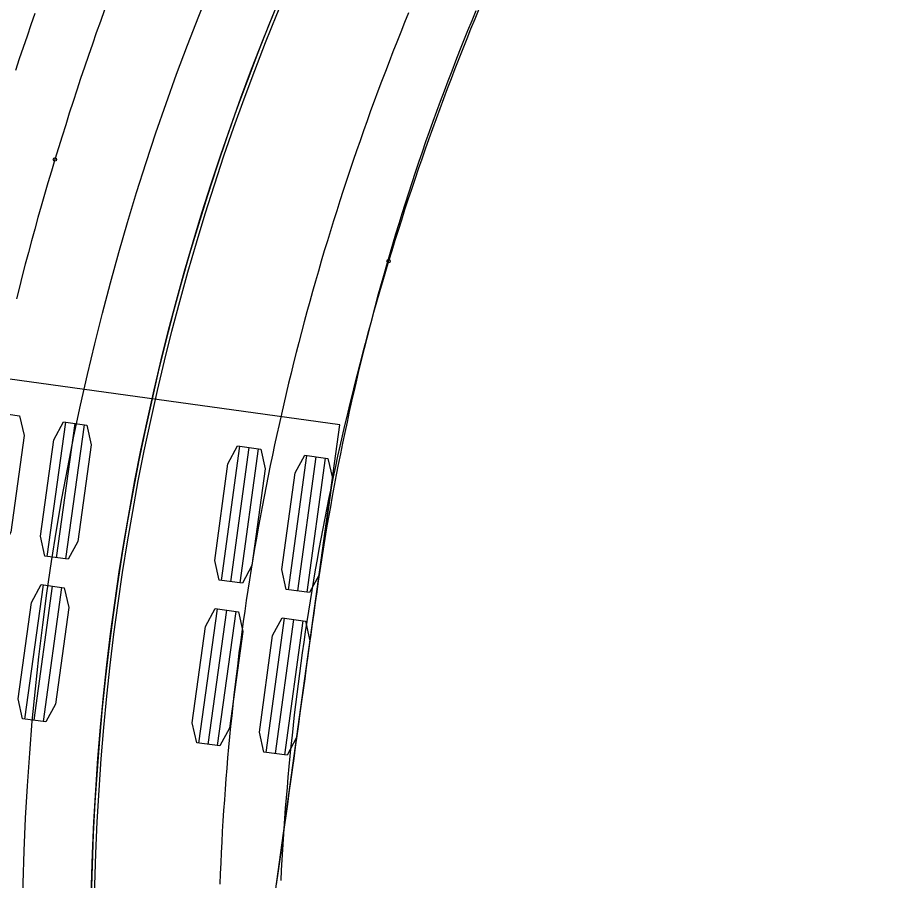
# Model space of a CAD drawing. Extents: x -14 to 1565148, y -25 to 642856.
# Drawn here: x 1564772.88 to 1564794.45, y 636486.78 to 636507.79 of the extents above; entities that cross this region are included whole.
import ezdxf

# ---------------------------------------------------------------- set-up
doc = ezdxf.new("R2010")
doc.units = 0
for name, color, linetype in [('GE_P_Alignment_100_Stations', 7, 'Continuous'), ('GE_P_Driveway_CL', 7, 'Continuous'), ('GE_X_Alignment', 7, 'Continuous'), ('PV_P_EOP', 7, 'Continuous'), ('TR_Turning_Path28', 7, 'Continuous'), ('TR_Turning_Path28 - Copy-1', 7, 'Continuous')]:
    doc.layers.add(name, color=color, linetype=linetype)

msp = doc.modelspace()

# ---------------------------------------------------------------- linework, layer by layer
at = {"layer": 'GE_P_Alignment_100_Stations'}
for p, q in [((1564780.721, 636497.875), (1564772.301, 636499.036)), ((1564773.595, 636494.669), (1564774.046, 636497.938)), ((1564773.822, 636494.637), (1564774.273, 636497.906)), ((1564774.049, 636494.606), (1564774.5, 636497.875)), ((1564774.163, 636450.325), (1564780.721, 636497.875)), ((1564777.838, 636494.083), (1564778.289, 636497.352)), ((1564778.065, 636494.052), (1564778.516, 636497.321)), ((1564778.293, 636494.021), (1564778.743, 636497.29)), ((1564779.473, 636493.858), (1564779.924, 636497.127)), ((1564779.7, 636493.827), (1564780.151, 636497.096)), ((1564779.927, 636493.795), (1564780.378, 636497.064)), ((1564773.049, 636490.706), (1564773.5, 636493.975)), ((1564773.276, 636490.675), (1564773.727, 636493.944)), ((1564773.503, 636490.644), (1564773.954, 636493.913)), ((1564777.292, 636490.121), (1564777.743, 636493.39)), ((1564777.519, 636490.09), (1564777.97, 636493.359)), ((1564777.746, 636490.058), (1564778.197, 636493.327)), ((1564778.926, 636489.895), (1564779.377, 636493.165)), ((1564779.153, 636489.864), (1564779.604, 636493.133)), ((1564779.381, 636489.833), (1564779.831, 636493.102))]:
    msp.add_line(p, q, dxfattribs=at)
msp.add_lwpolyline([(1564784.039, 636507.958), (1564783.938, 636507.715), (1564783.838, 636507.472), (1564783.739, 636507.228), (1564783.642, 636506.984), (1564783.545, 636506.739), (1564783.45, 636506.494), (1564783.356, 636506.248), (1564783.263, 636506.002), (1564783.171, 636505.756), (1564783.08, 636505.509), (1564782.991, 636505.261), (1564782.902, 636505.014), (1564782.815, 636504.766), (1564782.729, 636504.517), (1564782.644, 636504.269), (1564782.561, 636504.019), (1564782.478, 636503.77), (1564782.397, 636503.52), (1564782.316, 636503.27), (1564782.237, 636503.019), (1564782.159, 636502.768), (1564782.083, 636502.517), (1564782.007, 636502.265), (1564781.933, 636502.013), (1564781.859, 636501.761), (1564781.787, 636501.508), (1564781.716, 636501.255), (1564781.646, 636501.002), (1564781.578, 636500.749), (1564781.51, 636500.495), (1564781.444, 636500.241), (1564781.379, 636499.986), (1564781.315, 636499.731), (1564781.252, 636499.476), (1564781.19, 636499.221), (1564781.13, 636498.966), (1564781.07, 636498.71), (1564781.012, 636498.454), (1564780.955, 636498.197), (1564780.899, 636497.941), (1564780.844, 636497.684), (1564780.79, 636497.427), (1564780.738, 636497.169), (1564780.687, 636496.912), (1564780.636, 636496.654), (1564780.587, 636496.396), (1564780.539, 636496.138), (1564780.493, 636495.88), (1564780.447, 636495.621), (1564780.403, 636495.362), (1564780.359, 636495.103), (1564780.317, 636494.844), (1564780.276, 636494.585), (1564780.236, 636494.325), (1564780.198, 636494.065), (1564780.16, 636493.806), (1564780.124, 636493.546), (1564780.088, 636493.285), (1564780.052, 636493.025), (1564780.016, 636492.765), (1564779.98, 636492.505), (1564779.945, 636492.245), (1564779.906, 636491.967), (1564779.868, 636491.689), (1564779.83, 636491.412), (1564779.791, 636491.134), (1564779.753, 636490.856), (1564779.715, 636490.578), (1564779.676, 636490.3), (1564779.638, 636490.022), (1564779.6, 636489.743), (1564779.561, 636489.465), (1564779.523, 636489.186), (1564779.484, 636488.908), (1564779.446, 636488.629), (1564779.407, 636488.35), (1564779.369, 636488.071), (1564779.33, 636487.792), (1564779.292, 636487.513), (1564779.253, 636487.233), (1564779.215, 636486.953), (1564779.176, 636486.673)], dxfattribs=at)
for points in [[(1564772.471, 636494.824), (1564771.904, 636494.902), (1564771.797, 636495.383), (1564772.122, 636497.737), (1564772.355, 636498.171), (1564772.922, 636498.093), (1564773.03, 636497.612), (1564772.705, 636495.258)], [(1564774.106, 636494.598), (1564773.539, 636494.676), (1564773.431, 636495.158), (1564773.756, 636497.511), (1564773.99, 636497.945), (1564774.557, 636497.867), (1564774.664, 636497.386), (1564774.339, 636495.032)], [(1564778.349, 636494.013), (1564777.782, 636494.091), (1564777.675, 636494.572), (1564777.999, 636496.926), (1564778.233, 636497.36), (1564778.8, 636497.282), (1564778.907, 636496.801), (1564778.583, 636494.447)], [(1564779.983, 636493.788), (1564779.417, 636493.866), (1564779.309, 636494.347), (1564779.634, 636496.701), (1564779.868, 636497.135), (1564780.434, 636497.057), (1564780.542, 636496.575), (1564780.217, 636494.222)], [(1564773.559, 636490.636), (1564772.992, 636490.714), (1564772.885, 636491.195), (1564773.21, 636493.549), (1564773.443, 636493.983), (1564774.01, 636493.905), (1564774.118, 636493.424), (1564773.793, 636491.07)], [(1564777.802, 636490.051), (1564777.236, 636490.129), (1564777.128, 636490.61), (1564777.453, 636492.964), (1564777.687, 636493.398), (1564778.253, 636493.32), (1564778.361, 636492.838), (1564778.036, 636490.485)], [(1564779.437, 636489.825), (1564778.87, 636489.903), (1564778.763, 636490.384), (1564779.087, 636492.738), (1564779.321, 636493.172), (1564779.888, 636493.094), (1564779.995, 636492.613), (1564779.671, 636490.259)]]:
    msp.add_lwpolyline(points, close=True, dxfattribs=at)
at = {"layer": 'GE_P_Driveway_CL'}
msp.add_arc((1564834.986, 636485.101), 60.333, 360, 269.30622, dxfattribs=at)
msp.add_arc((1564834.986, 636485.101), 60.333, 360, 269.30622, dxfattribs=at)
at = {"layer": 'GE_X_Alignment'}
msp.add_circle((1564834.986, 636485.101), 60.25, dxfattribs=at)
at = {"layer": 'PV_P_EOP'}
for radius in [62, 60.333, 60.25]:
    msp.add_circle((1564834.986, 636485.101), radius, dxfattribs=at)
at = {"layer": 'TR_Turning_Path28'}
for points in [[(1564773.294, 636507.893), (1564773.197, 636507.617), (1564773.102, 636507.341), (1564773.007, 636507.065), (1564772.913, 636506.788), (1564772.821, 636506.511)], [(1564782.4, 636507.913), (1564782.303, 636507.676), (1564782.207, 636507.438), (1564782.112, 636507.2), (1564782.018, 636506.961), (1564781.925, 636506.722), (1564781.833, 636506.483), (1564781.741, 636506.243), (1564781.651, 636506.003), (1564781.562, 636505.762), (1564781.474, 636505.521), (1564781.387, 636505.28), (1564781.301, 636505.038), (1564781.216, 636504.796), (1564781.131, 636504.554), (1564781.048, 636504.311), (1564780.966, 636504.068), (1564780.885, 636503.824), (1564780.805, 636503.58), (1564780.726, 636503.336), (1564780.648, 636503.092), (1564780.571, 636502.847), (1564780.495, 636502.601), (1564780.42, 636502.356), (1564780.346, 636502.11), (1564780.273, 636501.864), (1564780.201, 636501.617), (1564780.13, 636501.371), (1564780.06, 636501.124), (1564779.991, 636500.876), (1564779.923, 636500.629), (1564779.856, 636500.381), (1564779.791, 636500.132), (1564779.726, 636499.884), (1564779.662, 636499.635), (1564779.599, 636499.386), (1564779.538, 636499.137), (1564779.477, 636498.887), (1564779.418, 636498.637), (1564779.359, 636498.387), (1564779.301, 636498.137), (1564779.245, 636497.886), (1564779.19, 636497.635), (1564779.135, 636497.384), (1564779.082, 636497.133), (1564779.029, 636496.881), (1564778.978, 636496.629), (1564778.928, 636496.377), (1564778.879, 636496.125), (1564778.831, 636495.873), (1564778.784, 636495.62), (1564778.737, 636495.367), (1564778.692, 636495.114), (1564778.649, 636494.861), (1564778.606, 636494.608), (1564778.564, 636494.354), (1564778.523, 636494.1), (1564778.483, 636493.846), (1564778.445, 636493.592), (1564778.407, 636493.338), (1564778.37, 636493.083), (1564778.335, 636492.829), (1564778.3, 636492.574), (1564778.267, 636492.319), (1564778.235, 636492.064), (1564778.203, 636491.809), (1564778.173, 636491.554), (1564778.144, 636491.298), (1564778.116, 636491.042), (1564778.089, 636490.787), (1564778.063, 636490.531), (1564778.038, 636490.275), (1564778.014, 636490.019), (1564777.991, 636489.763), (1564777.969, 636489.507), (1564777.949, 636489.25), (1564777.929, 636488.994), (1564777.91, 636488.737), (1564777.893, 636488.481), (1564777.877, 636488.224), (1564777.861, 636487.967), (1564777.847, 636487.71), (1564777.834, 636487.453), (1564777.821, 636487.196), (1564777.81, 636486.939), (1564777.8, 636486.682)]]:
    msp.add_lwpolyline(points, dxfattribs=at)
msp.add_arc((1564840.393, 636484.698), 81.107, 162.2375, 235.00942, dxfattribs=at)
at = {"layer": 'TR_Turning_Path28 - Copy-1'}
for points in [[(1564774.989, 636507.983), (1564774.89, 636507.705), (1564774.791, 636507.427), (1564774.694, 636507.148), (1564774.598, 636506.869), (1564774.502, 636506.59), (1564774.408, 636506.31), (1564774.316, 636506.029), (1564774.224, 636505.749), (1564774.133, 636505.468), (1564774.044, 636505.186), (1564773.955, 636504.904), (1564773.868, 636504.622), (1564773.782, 636504.339)], [(1564784.111, 636507.999), (1564784.011, 636507.759), (1564783.912, 636507.518), (1564783.815, 636507.276), (1564783.718, 636507.034), (1564783.622, 636506.792), (1564783.528, 636506.549), (1564783.434, 636506.306), (1564783.341, 636506.063), (1564783.249, 636505.819), (1564783.158, 636505.574), (1564783.068, 636505.329), (1564782.98, 636505.084), (1564782.892, 636504.839), (1564782.805, 636504.593), (1564782.719, 636504.346), (1564782.634, 636504.1), (1564782.55, 636503.853), (1564782.467, 636503.605), (1564782.385, 636503.357), (1564782.304, 636503.109), (1564782.224, 636502.861), (1564782.145, 636502.612), (1564782.067, 636502.363), (1564781.989, 636502.113), (1564781.913, 636501.863)], [(1564773.782, 636504.339), (1564773.697, 636504.056), (1564773.613, 636503.772), (1564773.53, 636503.488), (1564773.449, 636503.205), (1564773.369, 636502.922), (1564773.29, 636502.639), (1564773.213, 636502.356), (1564773.136, 636502.074), (1564773.061, 636501.791), (1564772.987, 636501.508), (1564772.915, 636501.225), (1564772.843, 636500.942)], [(1564781.913, 636501.863), (1564781.838, 636501.612), (1564781.764, 636501.361), (1564781.691, 636501.111), (1564781.619, 636500.86), (1564781.548, 636500.61), (1564781.479, 636500.36), (1564781.41, 636500.11), (1564781.343, 636499.86), (1564781.277, 636499.61), (1564781.212, 636499.36), (1564781.147, 636499.111), (1564781.084, 636498.86), (1564781.022, 636498.61), (1564780.961, 636498.36), (1564780.901, 636498.11), (1564780.842, 636497.859), (1564780.784, 636497.608), (1564780.727, 636497.358), (1564780.671, 636497.107), (1564780.617, 636496.856), (1564780.563, 636496.605), (1564780.51, 636496.353), (1564780.458, 636496.102), (1564780.408, 636495.851), (1564780.358, 636495.599), (1564780.31, 636495.348), (1564780.262, 636495.096), (1564780.216, 636494.844), (1564780.17, 636494.592), (1564780.126, 636494.341), (1564780.082, 636494.089), (1564780.04, 636493.837), (1564779.999, 636493.585), (1564779.959, 636493.332), (1564779.92, 636493.08), (1564779.882, 636492.828), (1564779.845, 636492.576), (1564779.809, 636492.323), (1564779.774, 636492.071), (1564779.74, 636491.819), (1564779.707, 636491.566), (1564779.675, 636491.314), (1564779.645, 636491.061), (1564779.615, 636490.809), (1564779.587, 636490.556), (1564779.559, 636490.304), (1564779.533, 636490.051), (1564779.507, 636489.799), (1564779.483, 636489.546), (1564779.46, 636489.294), (1564779.437, 636489.041), (1564779.416, 636488.789), (1564779.396, 636488.536), (1564779.377, 636488.284), (1564779.359, 636488.031), (1564779.342, 636487.779), (1564779.327, 636487.526), (1564779.312, 636487.274), (1564779.298, 636487.022), (1564779.285, 636486.769)]]:
    msp.add_lwpolyline(points, dxfattribs=at)
for centre in [(1564773.782, 636504.339), (1564773.782, 636504.339), (1564781.913, 636501.863), (1564781.913, 636501.863)]:
    msp.add_circle(centre, 0.0417, dxfattribs=at)

doc.saveas('drawing.dxf')
